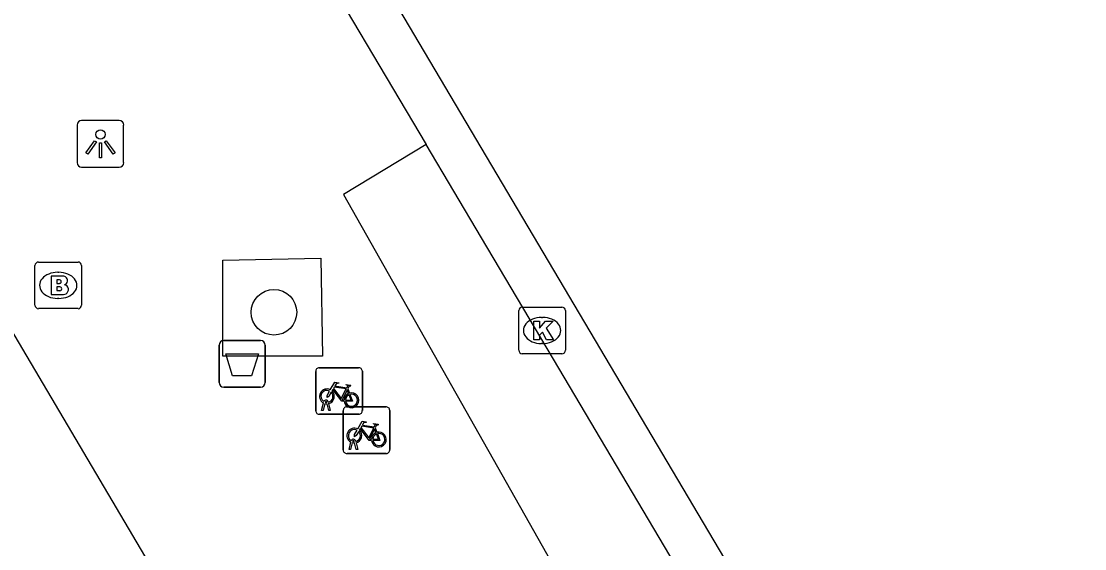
# Model space of a CAD drawing. Extents: x 160379 to 161131, y 383940 to 384849.
# Drawn here: x 161035.54 to 161058.35, y 384459.39 to 384470.7 of the extents above; entities that cross this region are included whole.
import ezdxf

# ---------------------------------------------------------------- set-up
doc = ezdxf.new("R2010")
doc.units = 0
for name, color, linetype in [('IMGEO_Afvalbak', 7, 'Continuous'), ('IMGEO_Boom', 7, 'Continuous'), ('IMGEO_Brandkraan', 7, 'Continuous'), ('IMGEO_Fietsenrek', 7, 'Continuous'), ('IMGEO_Fietspad_gesloten', 7, 'Continuous'), ('IMGEO_Fietspad_open', 7, 'Continuous'), ('IMGEO_Kolk', 7, 'Continuous'), ('IMGEO_Lichtpunt', 7, 'Continuous'), ('IMGEO_Pand', 7, 'Continuous'), ('IMGEO_Voetpad_open', 7, 'Continuous')]:
    doc.layers.add(name, color=color, linetype=linetype)

msp = doc.modelspace()

# ---------------------------------------------------------------- linework, layer by layer
at = {"layer": 'IMGEO_Afvalbak'}
for p, q in [((161039.882, 384463.855), (161040.672, 384463.855)), ((161040.672, 384463.855), (161039.882, 384463.855)), ((161039.782, 384462.955), (161039.782, 384463.755)), ((161039.782, 384463.755), (161039.782, 384462.955)), ((161040.772, 384463.755), (161040.772, 384462.955)), ((161040.772, 384462.955), (161040.772, 384463.755)), ((161040.672, 384462.855), (161039.882, 384462.855)), ((161039.882, 384462.855), (161040.672, 384462.855))]:
    msp.add_line(p, q, dxfattribs=at)
msp.add_lwpolyline([(161039.925, 384463.569), (161040.629, 384463.569), (161040.48, 384463.099), (161040.074, 384463.099), (161039.925, 384463.569)], dxfattribs=at)
for centre, start, end in [((161039.882, 384463.755), 90, 180), ((161039.882, 384463.755), 90, 180), ((161040.672, 384463.755), 0, 90), ((161040.672, 384463.755), 360, 90), ((161039.882, 384462.955), 180, 270), ((161039.882, 384462.955), 180, 270), ((161040.672, 384462.955), 270, 0), ((161040.672, 384462.955), 270, 0)]:
    msp.add_arc(centre, 0.1, start, end, dxfattribs=at)
at = {"layer": 'IMGEO_Boom'}
msp.add_circle((161040.96, 384464.459), 0.489, dxfattribs=at)
at = {"layer": 'IMGEO_Brandkraan'}
for p, q in [((161035.833, 384464.612), (161035.833, 384465.464)), ((161035.908, 384465.538), (161036.76, 384465.538)), ((161036.834, 384465.464), (161036.834, 384464.612)), ((161036.321, 384465.318), (161036.346, 384465.318)), ((161036.344, 384464.758), (161036.319, 384464.758)), ((161036.76, 384464.538), (161035.908, 384464.538))]:
    msp.add_line(p, q, dxfattribs=at)
for points in [[(161035.833, 384464.612), (161035.833, 384465.464)], [(161035.908, 384465.538), (161036.76, 384465.538)], [(161036.834, 384465.464), (161036.834, 384464.612)], [(161036.181, 384465.238), (161036.181, 384464.838), (161036.394, 384464.838)], [(161036.412, 384465.238), (161036.181, 384465.238)], [(161036.36, 384465.157), (161036.306, 384465.157), (161036.306, 384465.081)], [(161036.306, 384465.081), (161036.359, 384465.081)], [(161036.368, 384465.005), (161036.306, 384465.005), (161036.306, 384464.924)], [(161036.306, 384464.924), (161036.368, 384464.924)], [(161036.76, 384464.538), (161035.908, 384464.538)]]:
    msp.add_lwpolyline(points, dxfattribs=at)
for centre, radius, start, end in [((161035.91, 384465.462), 0.0765, 91.552, 178.448), ((161035.91, 384465.462), 0.0765, 91.552, 178.448), ((161036.758, 384465.462), 0.0765, 1.552, 88.448), ((161036.758, 384465.462), 0.0765, 1.552, 88.448), ((161036.361, 384465.119), 0.0379, 267.8285, 90.9355), ((161036.416, 384465.093), 0.145, 59.4692, 91.5367), ((161036.441, 384465.14), 0.0922, 285.5137, 58.1501), ((161036.369, 384464.964), 0.0404, 269.8759, 90.5077), ((161036.446, 384464.948), 0.105, 301.3115, 78.989), ((161036.4, 384465.089), 0.251, 268.6676, 293.5347), ((161035.91, 384464.614), 0.0765, 181.552, 268.448), ((161035.91, 384464.614), 0.0765, 181.552, 268.448), ((161036.758, 384464.614), 0.0765, 271.552, 358.448), ((161036.758, 384464.614), 0.0765, 271.552, 358.448)]:
    msp.add_arc(centre, radius, start, end, dxfattribs=at)
for centre, major_axis, ratio, start_param, end_param in [((161036.32, 384465.038), (-0.387, 0.002), 0.722429, 4.712389, 7.853982), ((161036.345, 384465.038), (-0.39, 0.002), 0.717154, 1.570796, 4.712389)]:
    msp.add_ellipse(centre, major_axis=major_axis, ratio=ratio, start_param=start_param, end_param=end_param, dxfattribs=at)
at = {"layer": 'IMGEO_Fietsenrek'}
for p, q in [((161041.856, 384462.346), (161041.856, 384463.187)), ((161041.856, 384463.187), (161041.856, 384462.346)), ((161041.931, 384463.271), (161042.772, 384463.271)), ((161042.772, 384463.271), (161041.931, 384463.271)), ((161042.856, 384463.196), (161042.856, 384462.355)), ((161042.856, 384462.355), (161042.856, 384463.196)), ((161042.543, 384462.82), (161042.579, 384462.725)), ((161041.983, 384462.355), (161042.022, 384462.515)), ((161042.052, 384462.503), (161042.017, 384462.355)), ((161042.094, 384462.527), (161042.093, 384462.531)), ((161042.135, 384462.355), (161042.101, 384462.497)), ((161042.125, 384462.538), (161042.126, 384462.531)), ((161042.133, 384462.501), (161042.168, 384462.355)), ((161042.519, 384462.431), (161043.36, 384462.431)), ((161043.36, 384462.431), (161042.519, 384462.431)), ((161042.781, 384462.271), (161041.94, 384462.271)), ((161041.94, 384462.271), (161042.781, 384462.271)), ((161042.017, 384462.355), (161041.983, 384462.355)), ((161042.168, 384462.355), (161042.135, 384462.355)), ((161042.444, 384461.506), (161042.444, 384462.347)), ((161042.444, 384462.347), (161042.444, 384461.506)), ((161043.444, 384462.356), (161043.444, 384461.515)), ((161043.444, 384461.515), (161043.444, 384462.356)), ((161043.131, 384461.98), (161043.167, 384461.885)), ((161042.571, 384461.515), (161042.61, 384461.675)), ((161042.605, 384461.515), (161042.571, 384461.515)), ((161042.64, 384461.663), (161042.605, 384461.515)), ((161042.682, 384461.687), (161042.681, 384461.691)), ((161042.723, 384461.515), (161042.689, 384461.657)), ((161042.713, 384461.698), (161042.714, 384461.691)), ((161042.721, 384461.661), (161042.756, 384461.515)), ((161042.756, 384461.515), (161042.723, 384461.515)), ((161043.369, 384461.431), (161042.528, 384461.431)), ((161042.528, 384461.431), (161043.369, 384461.431))]:
    msp.add_line(p, q, dxfattribs=at)
for points in [[(161042.169, 384462.797), (161042.264, 384462.961), (161042.35, 384462.947), (161042.352, 384462.938), (161042.296, 384462.927), (161042.269, 384462.882), (161042.525, 384462.841)], [(161042.512, 384462.816), (161042.255, 384462.857), (161042.238, 384462.828), (161042.405, 384462.608), (161042.512, 384462.816)], [(161042.525, 384462.841), (161042.55, 384462.89), (161042.544, 384462.894), (161042.521, 384462.898), (161042.509, 384462.905), (161042.508, 384462.908), (161042.51, 384462.913), (161042.605, 384462.898), (161042.607, 384462.888), (161042.597, 384462.875), (161042.585, 384462.869), (161042.571, 384462.875), (161042.543, 384462.82)], [(161042.19, 384462.745), (161042.138, 384462.655), (161042.098, 384462.63), (161042.099, 384462.677), (161042.154, 384462.771)], [(161042.465, 384462.553), (161042.415, 384462.553), (161042.224, 384462.804), (161042.205, 384462.772)], [(161042.56, 384462.718), (161042.53, 384462.795), (161042.421, 384462.577), (161042.464, 384462.577)], [(161042.494, 384462.577), (161042.614, 384462.576), (161042.57, 384462.69)], [(161042.59, 384462.697), (161042.645, 384462.552), (161042.495, 384462.552)], [(161042.757, 384461.957), (161042.852, 384462.121), (161042.938, 384462.107), (161042.94, 384462.098), (161042.884, 384462.087), (161042.857, 384462.042), (161043.113, 384462.001)], [(161043.053, 384461.713), (161043.003, 384461.713), (161042.812, 384461.964), (161042.793, 384461.932)], [(161043.1, 384461.976), (161042.843, 384462.017), (161042.826, 384461.988), (161042.993, 384461.768), (161043.1, 384461.976)], [(161043.148, 384461.878), (161043.118, 384461.955), (161043.009, 384461.737), (161043.052, 384461.737)], [(161043.113, 384462.001), (161043.138, 384462.05), (161043.132, 384462.054), (161043.109, 384462.058), (161043.097, 384462.065), (161043.096, 384462.068), (161043.098, 384462.073), (161043.193, 384462.058), (161043.195, 384462.048), (161043.185, 384462.035), (161043.173, 384462.029), (161043.159, 384462.035), (161043.131, 384461.98)], [(161042.778, 384461.905), (161042.726, 384461.815), (161042.686, 384461.79), (161042.687, 384461.837), (161042.742, 384461.931)], [(161043.082, 384461.737), (161043.202, 384461.736), (161043.158, 384461.85)], [(161043.178, 384461.857), (161043.233, 384461.712), (161043.083, 384461.712)]]:
    msp.add_lwpolyline(points, dxfattribs=at)
for centre, radius, start, end in [((161041.934, 384463.193), 0.0779, 92.4484, 184.2845), ((161041.934, 384463.193), 0.0779, 92.4484, 184.2845), ((161042.778, 384463.193), 0.0779, 2.4484, 94.2845), ((161042.778, 384463.193), 0.0779, 2.4484, 94.2845), ((161042.096, 384462.656), 0.159, 62.6766, 242.1369), ((161042.096, 384462.656), 0.129, 63.3192, 238.903), ((161042.096, 384462.656), 0.129, 283.6043, 43.4302), ((161042.096, 384462.656), 0.159, 283.5766, 46.6042), ((161042.623, 384462.572), 0.159, 113.3408, 178.3217), ((161042.623, 384462.572), 0.159, 187.0065, 105.7708), ((161042.623, 384462.572), 0.129, 113.923, 177.9556), ((161042.623, 384462.572), 0.129, 188.6715, 104.5883), ((161042.076, 384462.527), 0.0499, 12.8025, 158.6934), ((161042.096, 384462.656), 0.159, 253.9967, 271.7867), ((161042.076, 384462.527), 0.0174, 12.8025, 163.4502), ((161042.096, 384462.656), 0.129, 253.415, 269.0204), ((161042.522, 384462.353), 0.0779, 92.4484, 184.2845), ((161042.522, 384462.353), 0.0779, 92.4484, 184.2845), ((161043.366, 384462.353), 0.0779, 2.4484, 94.2845), ((161043.366, 384462.353), 0.0779, 2.4484, 94.2845), ((161041.934, 384462.349), 0.0779, 182.4484, 274.2845), ((161041.934, 384462.349), 0.0779, 182.4484, 274.2845), ((161042.778, 384462.349), 0.0779, 272.4484, 4.2845), ((161042.778, 384462.349), 0.0779, 272.4484, 4.2845), ((161042.684, 384461.816), 0.159, 62.6766, 242.1369), ((161042.684, 384461.816), 0.129, 63.3192, 238.903), ((161042.664, 384461.687), 0.0499, 12.8025, 158.6934), ((161042.684, 384461.816), 0.129, 283.6043, 43.4302), ((161042.684, 384461.816), 0.159, 283.5766, 46.6042), ((161043.211, 384461.732), 0.159, 113.3408, 178.3217), ((161043.211, 384461.732), 0.159, 187.0065, 105.7708), ((161043.211, 384461.732), 0.129, 113.923, 177.9556), ((161043.211, 384461.732), 0.129, 188.6715, 104.5883), ((161042.522, 384461.509), 0.0779, 182.4484, 274.2845), ((161042.522, 384461.509), 0.0779, 182.4484, 274.2845), ((161042.684, 384461.816), 0.159, 253.9967, 271.7867), ((161042.664, 384461.687), 0.0174, 12.8025, 163.4502), ((161042.684, 384461.816), 0.129, 253.415, 269.0204), ((161043.366, 384461.509), 0.0779, 272.4484, 4.2845), ((161043.366, 384461.509), 0.0779, 272.4484, 4.2845)]:
    msp.add_arc(centre, radius, start, end, dxfattribs=at)
at = {"layer": 'IMGEO_Fietspad_gesloten'}
msp.add_lwpolyline([(161035.767, 384484.262), (161059.475, 384444.228)], dxfattribs=at)
at = {"layer": 'IMGEO_Fietspad_open'}
for points in [[(161041.518, 384472.629), (161044.226, 384468.061)], [(161056.553, 384447.261), (161047.068, 384463.264), (161045.415, 384466.054), (161044.226, 384468.061)]]:
    msp.add_lwpolyline(points, dxfattribs=at)
at = {"layer": 'IMGEO_Kolk'}
for p, q in [((161046.21, 384463.644), (161046.21, 384464.496)), ((161046.285, 384464.57), (161047.137, 384464.57)), ((161047.211, 384464.496), (161047.211, 384463.644)), ((161046.698, 384464.35), (161046.723, 384464.35)), ((161046.721, 384463.79), (161046.696, 384463.79)), ((161047.137, 384463.57), (161046.285, 384463.57))]:
    msp.add_line(p, q, dxfattribs=at)
for points in [[(161046.21, 384463.644), (161046.21, 384464.496)], [(161046.285, 384464.57), (161047.137, 384464.57)], [(161047.211, 384464.496), (161047.211, 384463.644)], [(161046.531, 384464.27), (161046.654, 384464.27), (161046.654, 384464.119), (161046.784, 384464.27), (161046.948, 384464.27), (161046.802, 384464.119), (161046.955, 384463.87), (161046.803, 384463.87), (161046.718, 384464.034), (161046.654, 384463.967), (161046.654, 384463.87), (161046.531, 384463.87), (161046.531, 384464.27)], [(161047.137, 384463.57), (161046.285, 384463.57)]]:
    msp.add_lwpolyline(points, dxfattribs=at)
for centre, start, end in [((161046.287, 384464.494), 91.552, 178.448), ((161046.287, 384464.494), 91.552, 178.448), ((161047.135, 384464.494), 1.552, 88.448), ((161047.135, 384464.494), 1.552, 88.448), ((161046.287, 384463.646), 181.552, 268.448), ((161046.287, 384463.646), 181.552, 268.448), ((161047.135, 384463.646), 271.552, 358.448), ((161047.135, 384463.646), 271.552, 358.448)]:
    msp.add_arc(centre, 0.0765, start, end, dxfattribs=at)
for centre, major_axis, ratio, start_param, end_param in [((161046.697, 384464.07), (-0.387, 0.002), 0.722429, 4.712389, 7.853982), ((161046.722, 384464.07), (-0.39, 0.002), 0.717154, 1.570796, 4.712389)]:
    msp.add_ellipse(centre, major_axis=major_axis, ratio=ratio, start_param=start_param, end_param=end_param, dxfattribs=at)
at = {"layer": 'IMGEO_Lichtpunt'}
for p, q in [((161037.642, 384468.572), (161036.834, 384468.572)), ((161037.642, 384468.572), (161036.834, 384468.572)), ((161036.74, 384468.477), (161036.74, 384467.67)), ((161036.74, 384468.477), (161036.74, 384467.67)), ((161037.736, 384467.67), (161037.736, 384468.477)), ((161037.736, 384467.67), (161037.736, 384468.477)), ((161036.834, 384467.576), (161037.642, 384467.576)), ((161036.834, 384467.576), (161037.642, 384467.576))]:
    msp.add_line(p, q, dxfattribs=at)
for points in [[(161037.114, 384468.141), (161037.153, 384468.113), (161036.965, 384467.851), (161036.927, 384467.878), (161037.114, 384468.141)], [(161037.326, 384468.113), (161037.364, 384468.14), (161037.551, 384467.878), (161037.512, 384467.85), (161037.326, 384468.113)], [(161037.216, 384468.093), (161037.263, 384468.093), (161037.263, 384467.771), (161037.216, 384467.771), (161037.216, 384468.093)]]:
    msp.add_lwpolyline(points, dxfattribs=at)
msp.add_circle((161037.239, 384468.275), 0.0994, dxfattribs=at)
for centre, start, end in [((161036.834, 384468.477), 90, 180), ((161036.834, 384468.477), 90, 180), ((161037.642, 384468.477), 0, 90), ((161037.642, 384468.477), 0, 90), ((161036.834, 384467.67), 180, 270), ((161036.834, 384467.67), 180, 270), ((161037.642, 384467.67), 270, 0), ((161037.642, 384467.67), 270, 360)]:
    msp.add_arc(centre, 0.0946, start, end, dxfattribs=at)
at = {"layer": 'IMGEO_Pand'}
msp.add_lwpolyline([(161035.213, 384464.264), (161038.277, 384459.081)], dxfattribs=at)
at = {"layer": 'IMGEO_Voetpad_open'}
for points in [[(161044.226, 384468.061), (161042.455, 384466.99), (161054.28, 384446.072), (161056.553, 384447.261)], [(161041.968, 384465.618), (161042.002, 384463.521), (161039.86, 384463.521), (161039.86, 384465.577), (161041.968, 384465.618)]]:
    msp.add_lwpolyline(points, dxfattribs=at)

doc.saveas('drawing.dxf')
